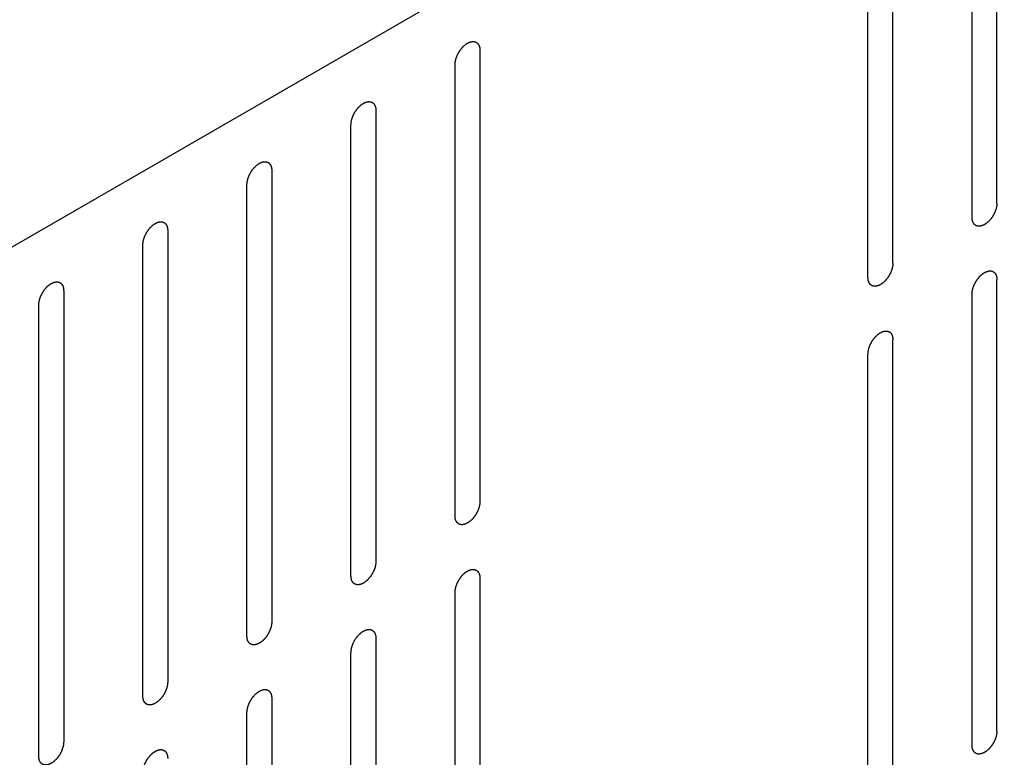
# Model space of a CAD drawing. Header units: inches. Extents: x 6 to 353, y 6 to 228.
# Tile 318 of 372: x 323.17 to 325.27, y 203.89 to 205.46. Entities that reach past the tile are written whole.
import ezdxf

# ---------------------------------------------------------------- set-up
doc = ezdxf.new("R2010")
doc.units = ezdxf.units.IN
doc.header["$LTSCALE"] = 19.946667
doc.header["$MEASUREMENT"] = 0
doc.layers.get('0').update_dxf_attribs({"linetype": 'CONTINUOUS'})

msp = doc.modelspace()

# ---------------------------------------------------------------- linework, layer by layer
at = {"color": 7, "linetype": 'Continuous'}
for p, q in [((330.778, 209.3769), (322.07, 204.3494)), ((325.252, 205.0707), (325.252, 206.0301)), ((325.1989, 205.0401), (325.1989, 205.9995)), ((325.0306, 204.9429), (325.0306, 205.9023)), ((324.9776, 204.9123), (324.9776, 205.8717)), ((324.1524, 205.3953), (324.1524, 204.4359)), ((324.0994, 204.4053), (324.0994, 205.3646)), ((323.9311, 205.2675), (323.9311, 204.3081)), ((323.8781, 204.2775), (323.8781, 205.2369)), ((323.7098, 205.1397), (323.7098, 204.1803)), ((323.6567, 204.1497), (323.6567, 205.1091)), ((323.4884, 205.0119), (323.4884, 204.0525)), ((323.4354, 204.0219), (323.4354, 204.9813)), ((325.252, 203.948), (325.252, 204.9074)), ((323.2671, 204.8841), (323.2671, 203.9248)), ((325.1989, 203.9174), (325.1989, 204.8768)), ((323.2141, 203.8941), (323.2141, 204.8535)), ((325.0306, 203.8202), (325.0306, 204.7796)), ((324.9776, 203.7896), (324.9776, 204.749)), ((324.1524, 204.2726), (324.1524, 203.3132)), ((324.0994, 203.2826), (324.0994, 204.242)), ((323.9311, 204.1448), (323.9311, 203.2749)), ((323.8781, 203.3055), (323.8781, 204.1142)), ((323.7098, 204.017), (323.7098, 203.4027)), ((323.6567, 203.4333), (323.6567, 203.9864))]:
    msp.add_line(p, q, dxfattribs=at)
for points in [[(324.0994, 205.3646), (324.0995, 205.3657), (324.0996, 205.3672), (324.0997, 205.3691), (324.0998, 205.3701), (324.0999, 205.3709), (324.1001, 205.3717), (324.1003, 205.3728), (324.1006, 205.3742), (324.1009, 205.3755), (324.1012, 205.3766), (324.1013, 205.3775), (324.1017, 205.3783), (324.1021, 205.3794), (324.1026, 205.3808), (324.1031, 205.3822), (324.1035, 205.3833), (324.1038, 205.3842), (324.1042, 205.385), (324.1048, 205.3861), (324.1055, 205.3875), (324.1062, 205.3889), (324.1067, 205.3899), (324.1071, 205.3908), (324.1077, 205.3915), (324.1083, 205.3926), (324.1091, 205.3938), (324.11, 205.3951), (324.1107, 205.3961), (324.1111, 205.3969), (324.1117, 205.3976), (324.1125, 205.3985), (324.1134, 205.3996), (324.1144, 205.4008), (324.1151, 205.4017), (324.1157, 205.4024), (324.1163, 205.4029), (324.1171, 205.4037), (324.1182, 205.4046), (324.1192, 205.4056), (324.12, 205.4064), (324.1206, 205.407), (324.1213, 205.4074), (324.1222, 205.408), (324.1233, 205.4088), (324.1244, 205.4095), (324.1251, 205.41), (324.1256, 205.4103), (324.1259, 205.4106), (324.1262, 205.4107), (324.1266, 205.4109), (324.1274, 205.4113), (324.1285, 205.4118), (324.1295, 205.4123), (324.1303, 205.4126), (324.1307, 205.4128), (324.1311, 205.413), (324.1314, 205.413), (324.1318, 205.4131), (324.1325, 205.4133), (324.1335, 205.4135), (324.1346, 205.4138), (324.1353, 205.4139), (324.1357, 205.414), (324.136, 205.4141), (324.1363, 205.4141), (324.1367, 205.4141), (324.1373, 205.414), (324.1383, 205.414), (324.1392, 205.414), (324.1399, 205.414), (324.1403, 205.4139), (324.1406, 205.414), (324.1408, 205.4138), (324.1412, 205.4137), (324.1418, 205.4135), (324.1426, 205.4132), (324.1435, 205.4129), (324.1441, 205.4127), (324.1444, 205.4125), (324.1447, 205.4125), (324.1448, 205.4123), (324.1451, 205.412), (324.1456, 205.4116), (324.1463, 205.4111), (324.147, 205.4105), (324.1475, 205.4101), (324.1477, 205.4099), (324.1479, 205.4097), (324.1481, 205.4095), (324.1483, 205.4092), (324.1486, 205.4086), (324.1492, 205.4078), (324.1497, 205.407), (324.15, 205.4064), (324.1502, 205.4061), (324.1504, 205.4059), (324.1505, 205.4055), (324.1506, 205.4052), (324.1508, 205.4044), (324.1511, 205.4034), (324.1514, 205.4024), (324.1517, 205.4017), (324.1518, 205.4013), (324.1519, 205.401), (324.1519, 205.4007), (324.152, 205.4002), (324.152, 205.3993), (324.1522, 205.3981), (324.1523, 205.3967), (324.1524, 205.3957), (324.1524, 205.3953)], [(323.8781, 205.2369), (323.8781, 205.2379), (323.8783, 205.2395), (323.8784, 205.2413), (323.8785, 205.2423), (323.8785, 205.2431), (323.8788, 205.2439), (323.879, 205.245), (323.8793, 205.2464), (323.8796, 205.2478), (323.8799, 205.2489), (323.88, 205.2497), (323.8804, 205.2505), (323.8808, 205.2516), (323.8813, 205.253), (323.8818, 205.2544), (323.8822, 205.2555), (323.8825, 205.2564), (323.8829, 205.2572), (323.8835, 205.2583), (323.8842, 205.2597), (323.8848, 205.2611), (323.8854, 205.2622), (323.8858, 205.263), (323.8863, 205.2638), (323.887, 205.2648), (323.8878, 205.2661), (323.8887, 205.2673), (323.8893, 205.2683), (323.8898, 205.2691), (323.8904, 205.2698), (323.8911, 205.2707), (323.8921, 205.2718), (323.8931, 205.273), (323.8938, 205.2739), (323.8944, 205.2746), (323.895, 205.2751), (323.8958, 205.2759), (323.8969, 205.2769), (323.8979, 205.2778), (323.8987, 205.2786), (323.8993, 205.2792), (323.9, 205.2796), (323.9009, 205.2802), (323.902, 205.281), (323.903, 205.2817), (323.9038, 205.2823), (323.9042, 205.2826), (323.9046, 205.2828), (323.9049, 205.2829), (323.9053, 205.2831), (323.9061, 205.2835), (323.9071, 205.284), (323.9082, 205.2845), (323.909, 205.2848), (323.9094, 205.285), (323.9097, 205.2852), (323.91, 205.2853), (323.9104, 205.2854), (323.9112, 205.2855), (323.9122, 205.2858), (323.9132, 205.286), (323.914, 205.2862), (323.9144, 205.2862), (323.9147, 205.2863), (323.915, 205.2863), (323.9153, 205.2863), (323.916, 205.2863), (323.917, 205.2862), (323.9179, 205.2862), (323.9186, 205.2862), (323.919, 205.2862), (323.9193, 205.2862), (323.9195, 205.2861), (323.9198, 205.2859), (323.9204, 205.2857), (323.9213, 205.2854), (323.9221, 205.2851), (323.9227, 205.2849), (323.9231, 205.2847), (323.9233, 205.2847), (323.9235, 205.2845), (323.9238, 205.2843), (323.9243, 205.2839), (323.925, 205.2833), (323.9256, 205.2827), (323.9261, 205.2823), (323.9264, 205.2821), (323.9266, 205.282), (323.9268, 205.2817), (323.927, 205.2814), (323.9273, 205.2808), (323.9278, 205.28), (323.9283, 205.2792), (323.9287, 205.2786), (323.9289, 205.2783), (323.9291, 205.2781), (323.9291, 205.2778), (323.9293, 205.2774), (323.9295, 205.2767), (323.9298, 205.2757), (323.9301, 205.2746), (323.9303, 205.2739), (323.9305, 205.2735), (323.9306, 205.2733), (323.9306, 205.2729), (323.9306, 205.2724), (323.9307, 205.2716), (323.9308, 205.2704), (323.931, 205.2689), (323.931, 205.268), (323.9311, 205.2675)], [(323.6567, 205.1091), (323.6568, 205.1101), (323.6569, 205.1117), (323.6571, 205.1135), (323.6572, 205.1145), (323.6572, 205.1153), (323.6574, 205.1162), (323.6577, 205.1172), (323.658, 205.1186), (323.6583, 205.12), (323.6586, 205.1211), (323.6587, 205.1219), (323.659, 205.1227), (323.6594, 205.1239), (323.66, 205.1252), (323.6605, 205.1266), (323.6609, 205.1278), (323.6611, 205.1286), (323.6616, 205.1294), (323.6621, 205.1305), (323.6628, 205.1319), (323.6635, 205.1333), (323.6641, 205.1344), (323.6645, 205.1352), (323.665, 205.136), (323.6657, 205.137), (323.6665, 205.1383), (323.6673, 205.1395), (323.668, 205.1406), (323.6685, 205.1413), (323.6691, 205.142), (323.6698, 205.1429), (323.6708, 205.144), (323.6717, 205.1452), (323.6725, 205.1461), (323.673, 205.1468), (323.6737, 205.1473), (323.6745, 205.1481), (323.6755, 205.1491), (323.6766, 205.15), (323.6774, 205.1508), (323.678, 205.1514), (323.6787, 205.1518), (323.6795, 205.1524), (323.6806, 205.1532), (323.6817, 205.154), (323.6825, 205.1545), (323.6829, 205.1548), (323.6833, 205.155), (323.6836, 205.1552), (323.684, 205.1554), (323.6848, 205.1557), (323.6858, 205.1562), (323.6869, 205.1567), (323.6877, 205.1571), (323.6881, 205.1572), (323.6884, 205.1574), (323.6887, 205.1575), (323.6891, 205.1576), (323.6898, 205.1577), (323.6909, 205.158), (323.6919, 205.1582), (323.6926, 205.1584), (323.693, 205.1585), (323.6934, 205.1586), (323.6936, 205.1585), (323.694, 205.1585), (323.6947, 205.1585), (323.6956, 205.1585), (323.6966, 205.1584), (323.6973, 205.1584), (323.6976, 205.1584), (323.6979, 205.1584), (323.6982, 205.1583), (323.6985, 205.1582), (323.6991, 205.1579), (323.7, 205.1576), (323.7008, 205.1573), (323.7014, 205.1571), (323.7017, 205.157), (323.702, 205.1569), (323.7022, 205.1567), (323.7025, 205.1565), (323.703, 205.1561), (323.7036, 205.1555), (323.7043, 205.1549), (323.7048, 205.1546), (323.7051, 205.1543), (323.7053, 205.1542), (323.7054, 205.1539), (323.7056, 205.1536), (323.706, 205.153), (323.7065, 205.1522), (323.707, 205.1514), (323.7074, 205.1509), (323.7076, 205.1505), (323.7077, 205.1503), (323.7078, 205.15), (323.708, 205.1496), (323.7082, 205.1489), (323.7085, 205.1479), (323.7088, 205.1469), (323.709, 205.1462), (323.7091, 205.1458), (323.7093, 205.1455), (323.7093, 205.1451), (323.7093, 205.1446), (323.7094, 205.1438), (323.7095, 205.1426), (323.7096, 205.1411), (323.7097, 205.1402), (323.7098, 205.1397)], [(325.252, 205.0707), (325.2519, 205.0697), (325.2517, 205.0681), (325.2516, 205.0663), (325.2515, 205.0652), (325.2515, 205.0645), (325.2513, 205.0636), (325.251, 205.0625), (325.2507, 205.0612), (325.2504, 205.0598), (325.2501, 205.0587), (325.25, 205.0579), (325.2496, 205.057), (325.2493, 205.0559), (325.2487, 205.0545), (325.2482, 205.0531), (325.2478, 205.052), (325.2476, 205.0512), (325.2471, 205.0504), (325.2466, 205.0493), (325.2459, 205.0479), (325.2452, 205.0465), (325.2446, 205.0454), (325.2442, 205.0445), (325.2437, 205.0438), (325.243, 205.0428), (325.2422, 205.0415), (325.2414, 205.0402), (325.2407, 205.0392), (325.2402, 205.0384), (325.2396, 205.0378), (325.2389, 205.0369), (325.2379, 205.0357), (325.237, 205.0346), (325.2362, 205.0337), (325.2356, 205.033), (325.235, 205.0324), (325.2342, 205.0317), (325.2332, 205.0307), (325.2321, 205.0297), (325.2313, 205.029), (325.2307, 205.0284), (325.23, 205.028), (325.2292, 205.0273), (325.2281, 205.0266), (325.227, 205.0258), (325.2262, 205.0253), (325.2258, 205.025), (325.2254, 205.0247), (325.2251, 205.0246), (325.2247, 205.0244), (325.2239, 205.0241), (325.2229, 205.0236), (325.2218, 205.0231), (325.221, 205.0227), (325.2206, 205.0225), (325.2203, 205.0224), (325.22, 205.0223), (325.2196, 205.0222), (325.2188, 205.022), (325.2178, 205.0218), (325.2168, 205.0216), (325.2161, 205.0214), (325.2157, 205.0213), (325.2153, 205.0212), (325.2151, 205.0213), (325.2147, 205.0213), (325.214, 205.0213), (325.2131, 205.0213), (325.2121, 205.0214), (325.2114, 205.0214), (325.2111, 205.0214), (325.2108, 205.0214), (325.2105, 205.0215), (325.2102, 205.0216), (325.2096, 205.0219), (325.2087, 205.0222), (325.2079, 205.0225), (325.2073, 205.0227), (325.207, 205.0228), (325.2067, 205.0229), (325.2065, 205.0231), (325.2062, 205.0233), (325.2057, 205.0237), (325.2051, 205.0243), (325.2044, 205.0248), (325.2039, 205.0252), (325.2036, 205.0255), (325.2034, 205.0256), (325.2033, 205.0259), (325.2031, 205.0262), (325.2027, 205.0268), (325.2022, 205.0276), (325.2017, 205.0284), (325.2013, 205.0289), (325.2011, 205.0292), (325.2009, 205.0295), (325.2009, 205.0298), (325.2007, 205.0302), (325.2005, 205.0309), (325.2002, 205.0319), (325.1999, 205.0329), (325.1997, 205.0336), (325.1995, 205.034), (325.1994, 205.0343), (325.1994, 205.0347), (325.1994, 205.0352), (325.1993, 205.036), (325.1992, 205.0372), (325.1991, 205.0386), (325.199, 205.0396), (325.1989, 205.0401)], [(323.4354, 204.9813), (323.4355, 204.9823), (323.4356, 204.9839), (323.4358, 204.9857), (323.4359, 204.9868), (323.4359, 204.9875), (323.4361, 204.9884), (323.4363, 204.9895), (323.4367, 204.9908), (323.437, 204.9922), (323.4372, 204.9933), (323.4374, 204.9941), (323.4377, 204.995), (323.4381, 204.9961), (323.4386, 204.9975), (323.4391, 204.9989), (323.4395, 205), (323.4398, 205.0008), (323.4403, 205.0016), (323.4408, 205.0027), (323.4415, 205.0041), (323.4422, 205.0055), (323.4428, 205.0066), (323.4432, 205.0075), (323.4437, 205.0082), (323.4443, 205.0092), (323.4452, 205.0105), (323.446, 205.0118), (323.4467, 205.0128), (323.4472, 205.0136), (323.4478, 205.0142), (323.4485, 205.0151), (323.4495, 205.0163), (323.4504, 205.0174), (323.4512, 205.0183), (323.4517, 205.019), (323.4524, 205.0196), (323.4532, 205.0203), (323.4542, 205.0213), (323.4552, 205.0223), (323.4561, 205.023), (323.4567, 205.0236), (323.4573, 205.024), (323.4582, 205.0247), (323.4593, 205.0254), (323.4604, 205.0262), (323.4612, 205.0267), (323.4616, 205.027), (323.4619, 205.0273), (323.4622, 205.0274), (323.4627, 205.0276), (323.4634, 205.0279), (323.4645, 205.0284), (323.4656, 205.0289), (323.4663, 205.0293), (323.4668, 205.0295), (323.4671, 205.0296), (323.4674, 205.0297), (323.4678, 205.0298), (323.4685, 205.03), (323.4696, 205.0302), (323.4706, 205.0304), (323.4713, 205.0306), (323.4717, 205.0307), (323.472, 205.0308), (323.4723, 205.0307), (323.4727, 205.0307), (323.4734, 205.0307), (323.4743, 205.0307), (323.4753, 205.0306), (323.4759, 205.0306), (323.4763, 205.0306), (323.4766, 205.0306), (323.4769, 205.0305), (323.4772, 205.0304), (323.4778, 205.0302), (323.4786, 205.0298), (323.4795, 205.0295), (323.4801, 205.0293), (323.4804, 205.0292), (323.4807, 205.0291), (323.4809, 205.0289), (323.4812, 205.0287), (323.4816, 205.0283), (323.4823, 205.0277), (323.483, 205.0272), (323.4835, 205.0268), (323.4838, 205.0265), (323.484, 205.0264), (323.4841, 205.0261), (323.4843, 205.0258), (323.4847, 205.0252), (323.4852, 205.0244), (323.4857, 205.0236), (323.4861, 205.0231), (323.4862, 205.0228), (323.4864, 205.0225), (323.4865, 205.0222), (323.4866, 205.0218), (323.4868, 205.0211), (323.4872, 205.0201), (323.4875, 205.0191), (323.4877, 205.0184), (323.4878, 205.018), (323.4879, 205.0177), (323.4879, 205.0173), (323.488, 205.0168), (323.4881, 205.016), (323.4882, 205.0148), (323.4883, 205.0134), (323.4884, 205.0124), (323.4884, 205.0119)], [(325.0306, 204.9429), (325.0306, 204.9419), (325.0304, 204.9403), (325.0303, 204.9385), (325.0302, 204.9375), (325.0302, 204.9367), (325.0299, 204.9358), (325.0297, 204.9348), (325.0294, 204.9334), (325.0291, 204.932), (325.0288, 204.9309), (325.0287, 204.9301), (325.0283, 204.9293), (325.0279, 204.9281), (325.0274, 204.9268), (325.0269, 204.9254), (325.0265, 204.9242), (325.0262, 204.9234), (325.0258, 204.9226), (325.0252, 204.9215), (325.0245, 204.9201), (325.0238, 204.9187), (325.0233, 204.9176), (325.0229, 204.9168), (325.0224, 204.916), (325.0217, 204.915), (325.0209, 204.9137), (325.02, 204.9125), (325.0194, 204.9114), (325.0189, 204.9107), (325.0183, 204.91), (325.0175, 204.9091), (325.0166, 204.908), (325.0156, 204.9068), (325.0149, 204.9059), (325.0143, 204.9052), (325.0137, 204.9047), (325.0129, 204.9039), (325.0118, 204.9029), (325.0108, 204.902), (325.01, 204.9012), (325.0094, 204.9006), (325.0087, 204.9002), (325.0078, 204.8996), (325.0067, 204.8988), (325.0056, 204.898), (325.0049, 204.8975), (325.0044, 204.8972), (325.0041, 204.897), (325.0038, 204.8968), (325.0034, 204.8966), (325.0026, 204.8963), (325.0015, 204.8958), (325.0005, 204.8953), (324.9997, 204.8949), (324.9993, 204.8948), (324.999, 204.8946), (324.9987, 204.8945), (324.9982, 204.8944), (324.9975, 204.8943), (324.9965, 204.894), (324.9955, 204.8938), (324.9947, 204.8936), (324.9943, 204.8935), (324.994, 204.8934), (324.9937, 204.8935), (324.9933, 204.8935), (324.9927, 204.8935), (324.9917, 204.8935), (324.9908, 204.8936), (324.9901, 204.8936), (324.9897, 204.8936), (324.9894, 204.8936), (324.9892, 204.8937), (324.9889, 204.8938), (324.9883, 204.8941), (324.9874, 204.8944), (324.9866, 204.8947), (324.986, 204.8949), (324.9856, 204.895), (324.9854, 204.8951), (324.9852, 204.8953), (324.9849, 204.8955), (324.9844, 204.8959), (324.9837, 204.8965), (324.983, 204.8971), (324.9826, 204.8975), (324.9823, 204.8977), (324.9821, 204.8978), (324.9819, 204.8981), (324.9817, 204.8984), (324.9814, 204.899), (324.9809, 204.8998), (324.9804, 204.9006), (324.98, 204.9011), (324.9798, 204.9015), (324.9796, 204.9017), (324.9795, 204.902), (324.9794, 204.9024), (324.9792, 204.9031), (324.9789, 204.9041), (324.9786, 204.9051), (324.9783, 204.9058), (324.9782, 204.9062), (324.9781, 204.9065), (324.9781, 204.9069), (324.978, 204.9074), (324.978, 204.9082), (324.9779, 204.9094), (324.9777, 204.9109), (324.9776, 204.9118), (324.9776, 204.9123)], [(325.1989, 204.8768), (325.199, 204.8778), (325.1991, 204.8794), (325.1993, 204.8812), (325.1994, 204.8822), (325.1994, 204.883), (325.1996, 204.8838), (325.1999, 204.8849), (325.2002, 204.8863), (325.2005, 204.8877), (325.2008, 204.8888), (325.2009, 204.8896), (325.2012, 204.8904), (325.2016, 204.8915), (325.2021, 204.8929), (325.2026, 204.8943), (325.2031, 204.8954), (325.2033, 204.8963), (325.2038, 204.8971), (325.2043, 204.8982), (325.205, 204.8996), (325.2057, 204.901), (325.2063, 204.9021), (325.2067, 204.9029), (325.2072, 204.9037), (325.2079, 204.9047), (325.2087, 204.906), (325.2095, 204.9072), (325.2102, 204.9082), (325.2107, 204.909), (325.2113, 204.9097), (325.212, 204.9106), (325.213, 204.9117), (325.2139, 204.9129), (325.2147, 204.9138), (325.2152, 204.9145), (325.2159, 204.915), (325.2167, 204.9158), (325.2177, 204.9168), (325.2188, 204.9177), (325.2196, 204.9185), (325.2202, 204.9191), (325.2209, 204.9195), (325.2217, 204.9201), (325.2228, 204.9209), (325.2239, 204.9216), (325.2247, 204.9222), (325.2251, 204.9225), (325.2254, 204.9227), (325.2258, 204.9228), (325.2262, 204.9231), (325.2269, 204.9234), (325.228, 204.9239), (325.2291, 204.9244), (325.2298, 204.9247), (325.2303, 204.9249), (325.2306, 204.9251), (325.2309, 204.9252), (325.2313, 204.9253), (325.232, 204.9254), (325.2331, 204.9257), (325.2341, 204.9259), (325.2348, 204.9261), (325.2352, 204.9262), (325.2356, 204.9263), (325.2358, 204.9262), (325.2362, 204.9262), (325.2369, 204.9262), (325.2378, 204.9261), (325.2388, 204.9261), (325.2395, 204.9261), (325.2398, 204.9261), (325.2401, 204.9261), (325.2404, 204.926), (325.2407, 204.9258), (325.2413, 204.9256), (325.2422, 204.9253), (325.243, 204.925), (325.2436, 204.9248), (325.2439, 204.9246), (325.2442, 204.9246), (325.2444, 204.9244), (325.2447, 204.9242), (325.2452, 204.9238), (325.2458, 204.9232), (325.2465, 204.9226), (325.247, 204.9222), (325.2473, 204.922), (325.2475, 204.9219), (325.2476, 204.9216), (325.2478, 204.9213), (325.2482, 204.9207), (325.2487, 204.9199), (325.2492, 204.9191), (325.2496, 204.9186), (325.2498, 204.9182), (325.2499, 204.918), (325.25, 204.9177), (325.2501, 204.9173), (325.2504, 204.9166), (325.2507, 204.9156), (325.251, 204.9146), (325.2512, 204.9139), (325.2513, 204.9134), (325.2515, 204.9132), (325.2515, 204.9128), (325.2515, 204.9123), (325.2516, 204.9115), (325.2517, 204.9103), (325.2518, 204.9088), (325.2519, 204.9079), (325.252, 204.9074)], [(323.2141, 204.8535), (323.2142, 204.8546), (323.2143, 204.8561), (323.2144, 204.8579), (323.2145, 204.859), (323.2146, 204.8598), (323.2148, 204.8606), (323.215, 204.8617), (323.2153, 204.8631), (323.2156, 204.8644), (323.2159, 204.8655), (323.2161, 204.8663), (323.2164, 204.8672), (323.2168, 204.8683), (323.2173, 204.8697), (323.2178, 204.8711), (323.2182, 204.8722), (323.2185, 204.873), (323.2189, 204.8739), (323.2195, 204.875), (323.2202, 204.8763), (323.2209, 204.8777), (323.2214, 204.8788), (323.2218, 204.8797), (323.2224, 204.8804), (323.223, 204.8814), (323.2239, 204.8827), (323.2247, 204.884), (323.2254, 204.885), (323.2258, 204.8858), (323.2264, 204.8864), (323.2272, 204.8874), (323.2281, 204.8885), (323.2291, 204.8896), (323.2298, 204.8905), (323.2304, 204.8912), (323.231, 204.8918), (323.2319, 204.8926), (323.2329, 204.8935), (323.2339, 204.8945), (323.2347, 204.8952), (323.2354, 204.8959), (323.236, 204.8963), (323.2369, 204.8969), (323.238, 204.8976), (323.2391, 204.8984), (323.2398, 204.8989), (323.2403, 204.8992), (323.2406, 204.8995), (323.2409, 204.8996), (323.2414, 204.8998), (323.2421, 204.9001), (323.2432, 204.9007), (323.2443, 204.9011), (323.245, 204.9015), (323.2454, 204.9017), (323.2458, 204.9019), (323.2461, 204.9019), (323.2465, 204.902), (323.2472, 204.9022), (323.2482, 204.9024), (323.2493, 204.9026), (323.25, 204.9028), (323.2504, 204.9029), (323.2507, 204.903), (323.251, 204.903), (323.2514, 204.903), (323.252, 204.9029), (323.253, 204.9029), (323.2539, 204.9029), (323.2546, 204.9028), (323.255, 204.9028), (323.2553, 204.9028), (323.2555, 204.9027), (323.2559, 204.9026), (323.2565, 204.9024), (323.2573, 204.9021), (323.2582, 204.9017), (323.2588, 204.9015), (323.2591, 204.9014), (323.2594, 204.9013), (323.2596, 204.9011), (323.2598, 204.9009), (323.2603, 204.9005), (323.261, 204.9), (323.2617, 204.8994), (323.2622, 204.899), (323.2624, 204.8988), (323.2627, 204.8986), (323.2628, 204.8983), (323.263, 204.898), (323.2633, 204.8975), (323.2639, 204.8967), (323.2644, 204.8959), (323.2647, 204.8953), (323.2649, 204.895), (323.2651, 204.8948), (323.2652, 204.8944), (323.2653, 204.894), (323.2655, 204.8933), (323.2658, 204.8923), (323.2662, 204.8913), (323.2664, 204.8906), (323.2665, 204.8902), (323.2666, 204.8899), (323.2666, 204.8895), (323.2667, 204.8891), (323.2667, 204.8882), (323.2669, 204.887), (323.267, 204.8856), (323.2671, 204.8846), (323.2671, 204.8841)], [(324.9776, 204.749), (324.9777, 204.75), (324.9778, 204.7516), (324.978, 204.7534), (324.9781, 204.7545), (324.9781, 204.7552), (324.9783, 204.7561), (324.9785, 204.7572), (324.9789, 204.7585), (324.9792, 204.7599), (324.9794, 204.761), (324.9796, 204.7618), (324.9799, 204.7627), (324.9803, 204.7638), (324.9808, 204.7652), (324.9813, 204.7665), (324.9817, 204.7677), (324.982, 204.7685), (324.9825, 204.7693), (324.983, 204.7704), (324.9837, 204.7718), (324.9844, 204.7732), (324.985, 204.7743), (324.9853, 204.7751), (324.9859, 204.7759), (324.9865, 204.7769), (324.9874, 204.7782), (324.9882, 204.7795), (324.9889, 204.7805), (324.9893, 204.7813), (324.9899, 204.7819), (324.9907, 204.7828), (324.9917, 204.784), (324.9926, 204.7851), (324.9934, 204.786), (324.9939, 204.7867), (324.9946, 204.7873), (324.9954, 204.788), (324.9964, 204.789), (324.9974, 204.79), (324.9983, 204.7907), (324.9989, 204.7913), (324.9995, 204.7917), (325.0004, 204.7924), (325.0015, 204.7931), (325.0026, 204.7939), (325.0034, 204.7944), (325.0038, 204.7947), (325.0041, 204.7949), (325.0044, 204.7951), (325.0049, 204.7953), (325.0056, 204.7956), (325.0067, 204.7961), (325.0078, 204.7966), (325.0085, 204.797), (325.0089, 204.7972), (325.0093, 204.7973), (325.0096, 204.7974), (325.01, 204.7975), (325.0107, 204.7976), (325.0117, 204.7979), (325.0128, 204.7981), (325.0135, 204.7983), (325.0139, 204.7984), (325.0142, 204.7985), (325.0145, 204.7984), (325.0149, 204.7984), (325.0156, 204.7984), (325.0165, 204.7984), (325.0175, 204.7983), (325.0181, 204.7983), (325.0185, 204.7983), (325.0188, 204.7983), (325.019, 204.7982), (325.0194, 204.7981), (325.02, 204.7978), (325.0208, 204.7975), (325.0217, 204.7972), (325.0223, 204.797), (325.0226, 204.7969), (325.0229, 204.7968), (325.0231, 204.7966), (325.0234, 204.7964), (325.0238, 204.796), (325.0245, 204.7954), (325.0252, 204.7949), (325.0257, 204.7945), (325.0259, 204.7942), (325.0262, 204.7941), (325.0263, 204.7938), (325.0265, 204.7935), (325.0269, 204.7929), (325.0274, 204.7921), (325.0279, 204.7913), (325.0282, 204.7908), (325.0284, 204.7904), (325.0286, 204.7902), (325.0287, 204.7899), (325.0288, 204.7895), (325.029, 204.7888), (325.0294, 204.7878), (325.0297, 204.7868), (325.0299, 204.7861), (325.03, 204.7857), (325.0301, 204.7854), (325.0301, 204.785), (325.0302, 204.7845), (325.0303, 204.7837), (325.0304, 204.7825), (325.0305, 204.7811), (325.0306, 204.7801), (325.0306, 204.7796)], [(324.1524, 204.4359), (324.1523, 204.4348), (324.1522, 204.4333), (324.1521, 204.4315), (324.152, 204.4304), (324.1519, 204.4296), (324.1517, 204.4288), (324.1515, 204.4277), (324.1512, 204.4263), (324.1509, 204.425), (324.1506, 204.4239), (324.1504, 204.4231), (324.1501, 204.4222), (324.1497, 204.4211), (324.1492, 204.4197), (324.1487, 204.4183), (324.1483, 204.4172), (324.148, 204.4164), (324.1476, 204.4155), (324.147, 204.4144), (324.1463, 204.4131), (324.1456, 204.4117), (324.1451, 204.4106), (324.1447, 204.4097), (324.1441, 204.409), (324.1435, 204.408), (324.1426, 204.4067), (324.1418, 204.4054), (324.1411, 204.4044), (324.1407, 204.4036), (324.1401, 204.403), (324.1393, 204.402), (324.1384, 204.4009), (324.1374, 204.3998), (324.1367, 204.3989), (324.1361, 204.3982), (324.1355, 204.3976), (324.1346, 204.3968), (324.1336, 204.3959), (324.1326, 204.3949), (324.1318, 204.3942), (324.1311, 204.3935), (324.1305, 204.3931), (324.1296, 204.3925), (324.1285, 204.3918), (324.1274, 204.391), (324.1267, 204.3905), (324.1262, 204.3902), (324.1259, 204.3899), (324.1256, 204.3898), (324.1251, 204.3896), (324.1244, 204.3893), (324.1233, 204.3888), (324.1222, 204.3883), (324.1215, 204.3879), (324.1211, 204.3877), (324.1207, 204.3875), (324.1204, 204.3875), (324.12, 204.3874), (324.1193, 204.3872), (324.1183, 204.387), (324.1172, 204.3868), (324.1165, 204.3866), (324.1161, 204.3865), (324.1158, 204.3864), (324.1155, 204.3864), (324.1151, 204.3864), (324.1145, 204.3865), (324.1135, 204.3865), (324.1126, 204.3865), (324.1119, 204.3866), (324.1115, 204.3866), (324.1112, 204.3866), (324.111, 204.3867), (324.1106, 204.3868), (324.11, 204.387), (324.1092, 204.3873), (324.1083, 204.3877), (324.1077, 204.3879), (324.1074, 204.388), (324.1071, 204.3881), (324.1069, 204.3883), (324.1067, 204.3885), (324.1062, 204.3889), (324.1055, 204.3894), (324.1048, 204.39), (324.1043, 204.3904), (324.1041, 204.3906), (324.1038, 204.3908), (324.1037, 204.3911), (324.1035, 204.3914), (324.1032, 204.3919), (324.1026, 204.3927), (324.1021, 204.3935), (324.1018, 204.3941), (324.1016, 204.3944), (324.1014, 204.3946), (324.1013, 204.395), (324.1012, 204.3954), (324.101, 204.3961), (324.1007, 204.3971), (324.1003, 204.3981), (324.1001, 204.3988), (324.1, 204.3992), (324.0999, 204.3995), (324.0999, 204.3999), (324.0998, 204.4003), (324.0998, 204.4012), (324.0996, 204.4024), (324.0995, 204.4038), (324.0994, 204.4048), (324.0994, 204.4053)], [(323.9311, 204.3081), (323.931, 204.3071), (323.9309, 204.3055), (323.9307, 204.3037), (323.9306, 204.3026), (323.9306, 204.3019), (323.9304, 204.301), (323.9302, 204.2999), (323.9298, 204.2986), (323.9295, 204.2972), (323.9293, 204.2961), (323.9291, 204.2953), (323.9288, 204.2944), (323.9284, 204.2933), (323.9279, 204.2919), (323.9274, 204.2905), (323.927, 204.2894), (323.9267, 204.2886), (323.9262, 204.2878), (323.9257, 204.2867), (323.925, 204.2853), (323.9243, 204.2839), (323.9237, 204.2828), (323.9233, 204.2819), (323.9228, 204.2812), (323.9222, 204.2802), (323.9213, 204.2789), (323.9205, 204.2776), (323.9198, 204.2766), (323.9193, 204.2758), (323.9187, 204.2752), (323.918, 204.2743), (323.917, 204.2731), (323.9161, 204.272), (323.9153, 204.2711), (323.9148, 204.2704), (323.9141, 204.2698), (323.9133, 204.2691), (323.9123, 204.2681), (323.9113, 204.2671), (323.9104, 204.2664), (323.9098, 204.2658), (323.9092, 204.2654), (323.9083, 204.2647), (323.9072, 204.264), (323.9061, 204.2632), (323.9053, 204.2627), (323.9049, 204.2624), (323.9046, 204.2621), (323.9043, 204.262), (323.9038, 204.2618), (323.9031, 204.2615), (323.902, 204.261), (323.9009, 204.2605), (323.9002, 204.2601), (323.8997, 204.2599), (323.8994, 204.2598), (323.8991, 204.2597), (323.8987, 204.2596), (323.898, 204.2594), (323.8969, 204.2592), (323.8959, 204.259), (323.8952, 204.2588), (323.8948, 204.2587), (323.8945, 204.2586), (323.8942, 204.2587), (323.8938, 204.2587), (323.8931, 204.2587), (323.8922, 204.2587), (323.8912, 204.2588), (323.8906, 204.2588), (323.8902, 204.2588), (323.8899, 204.2588), (323.8896, 204.2589), (323.8893, 204.259), (323.8887, 204.2593), (323.8879, 204.2596), (323.887, 204.2599), (323.8864, 204.2601), (323.8861, 204.2602), (323.8858, 204.2603), (323.8856, 204.2605), (323.8853, 204.2607), (323.8849, 204.2611), (323.8842, 204.2617), (323.8835, 204.2622), (323.883, 204.2626), (323.8827, 204.2629), (323.8825, 204.263), (323.8824, 204.2633), (323.8822, 204.2636), (323.8818, 204.2642), (323.8813, 204.265), (323.8808, 204.2658), (323.8804, 204.2663), (323.8803, 204.2666), (323.8801, 204.2669), (323.88, 204.2672), (323.8799, 204.2676), (323.8797, 204.2683), (323.8793, 204.2693), (323.879, 204.2703), (323.8788, 204.271), (323.8787, 204.2714), (323.8786, 204.2717), (323.8786, 204.2721), (323.8785, 204.2726), (323.8784, 204.2734), (323.8783, 204.2746), (323.8782, 204.276), (323.8781, 204.277), (323.8781, 204.2775)], [(324.0994, 204.242), (324.0995, 204.243), (324.0996, 204.2446), (324.0997, 204.2464), (324.0998, 204.2474), (324.0999, 204.2482), (324.1001, 204.249), (324.1003, 204.2501), (324.1006, 204.2515), (324.1009, 204.2529), (324.1012, 204.254), (324.1013, 204.2548), (324.1017, 204.2556), (324.1021, 204.2567), (324.1026, 204.2581), (324.1031, 204.2595), (324.1035, 204.2606), (324.1038, 204.2615), (324.1042, 204.2623), (324.1048, 204.2634), (324.1055, 204.2648), (324.1062, 204.2662), (324.1067, 204.2673), (324.1071, 204.2681), (324.1077, 204.2688), (324.1083, 204.2699), (324.1091, 204.2711), (324.11, 204.2724), (324.1107, 204.2734), (324.1111, 204.2742), (324.1117, 204.2749), (324.1125, 204.2758), (324.1134, 204.2769), (324.1144, 204.2781), (324.1151, 204.279), (324.1157, 204.2797), (324.1163, 204.2802), (324.1171, 204.281), (324.1182, 204.2819), (324.1192, 204.2829), (324.12, 204.2837), (324.1206, 204.2843), (324.1213, 204.2847), (324.1222, 204.2853), (324.1233, 204.2861), (324.1244, 204.2868), (324.1251, 204.2874), (324.1256, 204.2877), (324.1259, 204.2879), (324.1262, 204.288), (324.1266, 204.2882), (324.1274, 204.2886), (324.1285, 204.2891), (324.1295, 204.2896), (324.1303, 204.2899), (324.1307, 204.2901), (324.1311, 204.2903), (324.1314, 204.2903), (324.1318, 204.2904), (324.1325, 204.2906), (324.1335, 204.2908), (324.1346, 204.2911), (324.1353, 204.2912), (324.1357, 204.2913), (324.136, 204.2914), (324.1363, 204.2914), (324.1367, 204.2914), (324.1373, 204.2914), (324.1383, 204.2913), (324.1392, 204.2913), (324.1399, 204.2913), (324.1403, 204.2912), (324.1406, 204.2913), (324.1408, 204.2911), (324.1412, 204.291), (324.1418, 204.2908), (324.1426, 204.2905), (324.1435, 204.2902), (324.1441, 204.29), (324.1444, 204.2898), (324.1447, 204.2898), (324.1448, 204.2896), (324.1451, 204.2893), (324.1456, 204.2889), (324.1463, 204.2884), (324.147, 204.2878), (324.1475, 204.2874), (324.1477, 204.2872), (324.1479, 204.287), (324.1481, 204.2868), (324.1483, 204.2865), (324.1486, 204.2859), (324.1492, 204.2851), (324.1497, 204.2843), (324.15, 204.2837), (324.1502, 204.2834), (324.1504, 204.2832), (324.1505, 204.2829), (324.1506, 204.2825), (324.1508, 204.2818), (324.1511, 204.2807), (324.1514, 204.2797), (324.1517, 204.279), (324.1518, 204.2786), (324.1519, 204.2783), (324.1519, 204.278), (324.152, 204.2775), (324.152, 204.2766), (324.1522, 204.2755), (324.1523, 204.274), (324.1524, 204.2731), (324.1524, 204.2726)], [(323.7098, 204.1803), (323.7097, 204.1793), (323.7096, 204.1777), (323.7094, 204.1759), (323.7093, 204.1749), (323.7093, 204.1741), (323.7091, 204.1732), (323.7088, 204.1722), (323.7085, 204.1708), (323.7082, 204.1694), (323.7079, 204.1683), (323.7078, 204.1675), (323.7075, 204.1667), (323.7071, 204.1655), (323.7065, 204.1642), (323.7061, 204.1628), (323.7056, 204.1616), (323.7054, 204.1608), (323.7049, 204.16), (323.7044, 204.1589), (323.7037, 204.1575), (323.703, 204.1561), (323.7024, 204.155), (323.702, 204.1542), (323.7015, 204.1534), (323.7008, 204.1524), (323.7, 204.1511), (323.6992, 204.1499), (323.6985, 204.1488), (323.698, 204.1481), (323.6974, 204.1474), (323.6967, 204.1465), (323.6957, 204.1454), (323.6948, 204.1442), (323.694, 204.1433), (323.6935, 204.1426), (323.6928, 204.1421), (323.692, 204.1413), (323.691, 204.1403), (323.6899, 204.1394), (323.6891, 204.1386), (323.6885, 204.138), (323.6878, 204.1376), (323.687, 204.137), (323.6859, 204.1362), (323.6848, 204.1354), (323.684, 204.1349), (323.6836, 204.1346), (323.6832, 204.1344), (323.6829, 204.1342), (323.6825, 204.134), (323.6817, 204.1337), (323.6807, 204.1332), (323.6796, 204.1327), (323.6789, 204.1323), (323.6784, 204.1322), (323.6781, 204.132), (323.6778, 204.1319), (323.6774, 204.1318), (323.6767, 204.1317), (323.6756, 204.1314), (323.6746, 204.1312), (323.6739, 204.131), (323.6735, 204.1309), (323.6731, 204.1308), (323.6729, 204.1309), (323.6725, 204.1309), (323.6718, 204.1309), (323.6709, 204.1309), (323.6699, 204.131), (323.6692, 204.131), (323.6689, 204.131), (323.6686, 204.131), (323.6683, 204.1311), (323.668, 204.1312), (323.6674, 204.1315), (323.6665, 204.1318), (323.6657, 204.1321), (323.6651, 204.1323), (323.6648, 204.1324), (323.6645, 204.1325), (323.6643, 204.1327), (323.664, 204.1329), (323.6635, 204.1333), (323.6629, 204.1339), (323.6622, 204.1345), (323.6617, 204.1349), (323.6614, 204.1351), (323.6612, 204.1352), (323.6611, 204.1355), (323.6609, 204.1358), (323.6605, 204.1364), (323.66, 204.1372), (323.6595, 204.138), (323.6591, 204.1385), (323.6589, 204.1389), (323.6588, 204.1391), (323.6587, 204.1394), (323.6585, 204.1398), (323.6583, 204.1405), (323.658, 204.1415), (323.6577, 204.1425), (323.6575, 204.1432), (323.6574, 204.1436), (323.6572, 204.1439), (323.6572, 204.1443), (323.6572, 204.1448), (323.6571, 204.1456), (323.657, 204.1468), (323.6569, 204.1483), (323.6568, 204.1492), (323.6567, 204.1497)], [(323.8781, 204.1142), (323.8781, 204.1152), (323.8783, 204.1168), (323.8784, 204.1186), (323.8785, 204.1196), (323.8785, 204.1204), (323.8788, 204.1212), (323.879, 204.1223), (323.8793, 204.1237), (323.8796, 204.1251), (323.8799, 204.1262), (323.88, 204.127), (323.8804, 204.1278), (323.8808, 204.1289), (323.8813, 204.1303), (323.8818, 204.1317), (323.8822, 204.1328), (323.8825, 204.1337), (323.8829, 204.1345), (323.8835, 204.1356), (323.8842, 204.137), (323.8848, 204.1384), (323.8854, 204.1395), (323.8858, 204.1403), (323.8863, 204.1411), (323.887, 204.1421), (323.8878, 204.1434), (323.8887, 204.1446), (323.8893, 204.1456), (323.8898, 204.1464), (323.8904, 204.1471), (323.8911, 204.148), (323.8921, 204.1491), (323.8931, 204.1503), (323.8938, 204.1512), (323.8944, 204.1519), (323.895, 204.1524), (323.8958, 204.1532), (323.8969, 204.1542), (323.8979, 204.1551), (323.8987, 204.1559), (323.8993, 204.1565), (323.9, 204.1569), (323.9009, 204.1575), (323.902, 204.1583), (323.903, 204.159), (323.9038, 204.1596), (323.9042, 204.1599), (323.9046, 204.1601), (323.9049, 204.1602), (323.9053, 204.1605), (323.9061, 204.1608), (323.9071, 204.1613), (323.9082, 204.1618), (323.909, 204.1621), (323.9094, 204.1623), (323.9097, 204.1625), (323.91, 204.1626), (323.9104, 204.1627), (323.9112, 204.1628), (323.9122, 204.1631), (323.9132, 204.1633), (323.914, 204.1635), (323.9144, 204.1636), (323.9147, 204.1637), (323.915, 204.1636), (323.9153, 204.1636), (323.916, 204.1636), (323.917, 204.1635), (323.9179, 204.1635), (323.9186, 204.1635), (323.919, 204.1635), (323.9193, 204.1635), (323.9195, 204.1634), (323.9198, 204.1632), (323.9204, 204.163), (323.9213, 204.1627), (323.9221, 204.1624), (323.9227, 204.1622), (323.9231, 204.162), (323.9233, 204.162), (323.9235, 204.1618), (323.9238, 204.1616), (323.9243, 204.1612), (323.925, 204.1606), (323.9256, 204.16), (323.9261, 204.1596), (323.9264, 204.1594), (323.9266, 204.1593), (323.9268, 204.159), (323.927, 204.1587), (323.9273, 204.1581), (323.9278, 204.1573), (323.9283, 204.1565), (323.9287, 204.156), (323.9289, 204.1556), (323.9291, 204.1554), (323.9291, 204.1551), (323.9293, 204.1547), (323.9295, 204.154), (323.9298, 204.153), (323.9301, 204.152), (323.9303, 204.1513), (323.9305, 204.1508), (323.9306, 204.1506), (323.9306, 204.1502), (323.9306, 204.1497), (323.9307, 204.1489), (323.9308, 204.1477), (323.931, 204.1462), (323.931, 204.1453), (323.9311, 204.1448)], [(323.4884, 204.0525), (323.4884, 204.0515), (323.4882, 204.0499), (323.4881, 204.0481), (323.488, 204.0471), (323.488, 204.0463), (323.4877, 204.0455), (323.4875, 204.0444), (323.4872, 204.043), (323.4869, 204.0416), (323.4866, 204.0405), (323.4865, 204.0397), (323.4861, 204.0389), (323.4857, 204.0378), (323.4852, 204.0364), (323.4847, 204.035), (323.4843, 204.0339), (323.484, 204.033), (323.4836, 204.0322), (323.483, 204.0311), (323.4823, 204.0297), (323.4817, 204.0283), (323.4811, 204.0272), (323.4807, 204.0264), (323.4802, 204.0256), (323.4795, 204.0246), (323.4787, 204.0234), (323.4778, 204.0221), (323.4772, 204.0211), (323.4767, 204.0203), (323.4761, 204.0196), (323.4754, 204.0187), (323.4744, 204.0176), (323.4734, 204.0164), (323.4727, 204.0155), (323.4721, 204.0148), (323.4715, 204.0143), (323.4707, 204.0135), (323.4696, 204.0125), (323.4686, 204.0116), (323.4678, 204.0108), (323.4672, 204.0102), (323.4665, 204.0098), (323.4656, 204.0092), (323.4645, 204.0084), (323.4635, 204.0077), (323.4627, 204.0071), (323.4623, 204.0068), (323.4619, 204.0066), (323.4616, 204.0065), (323.4612, 204.0063), (323.4604, 204.0059), (323.4594, 204.0054), (323.4583, 204.0049), (323.4575, 204.0046), (323.4571, 204.0044), (323.4568, 204.0042), (323.4565, 204.0042), (323.4561, 204.004), (323.4553, 204.0039), (323.4543, 204.0036), (323.4533, 204.0034), (323.4525, 204.0032), (323.4521, 204.0032), (323.4518, 204.0031), (323.4515, 204.0031), (323.4512, 204.0031), (323.4505, 204.0031), (323.4495, 204.0032), (323.4486, 204.0032), (323.4479, 204.0032), (323.4475, 204.0032), (323.4472, 204.0032), (323.447, 204.0033), (323.4467, 204.0035), (323.4461, 204.0037), (323.4452, 204.004), (323.4444, 204.0043), (323.4438, 204.0045), (323.4434, 204.0047), (323.4432, 204.0047), (323.443, 204.0049), (323.4427, 204.0051), (323.4422, 204.0055), (323.4415, 204.0061), (323.4409, 204.0067), (323.4404, 204.0071), (323.4401, 204.0073), (323.4399, 204.0074), (323.4397, 204.0077), (323.4395, 204.008), (323.4392, 204.0086), (323.4387, 204.0094), (323.4382, 204.0102), (323.4378, 204.0108), (323.4376, 204.0111), (323.4374, 204.0113), (323.4374, 204.0116), (323.4372, 204.012), (323.437, 204.0127), (323.4367, 204.0137), (323.4364, 204.0148), (323.4362, 204.0155), (323.436, 204.0159), (323.4359, 204.0161), (323.4359, 204.0165), (323.4359, 204.017), (323.4358, 204.0178), (323.4357, 204.019), (323.4355, 204.0205), (323.4355, 204.0214), (323.4354, 204.0219)], [(323.6567, 203.9864), (323.6568, 203.9874), (323.6569, 203.989), (323.6571, 203.9908), (323.6572, 203.9919), (323.6572, 203.9926), (323.6574, 203.9935), (323.6577, 203.9946), (323.658, 203.9959), (323.6583, 203.9973), (323.6586, 203.9984), (323.6587, 203.9992), (323.659, 204.0001), (323.6594, 204.0012), (323.66, 204.0026), (323.6605, 204.0039), (323.6609, 204.0051), (323.6611, 204.0059), (323.6616, 204.0067), (323.6621, 204.0078), (323.6628, 204.0092), (323.6635, 204.0106), (323.6641, 204.0117), (323.6645, 204.0125), (323.665, 204.0133), (323.6657, 204.0143), (323.6665, 204.0156), (323.6673, 204.0169), (323.668, 204.0179), (323.6685, 204.0187), (323.6691, 204.0193), (323.6698, 204.0202), (323.6708, 204.0214), (323.6717, 204.0225), (323.6725, 204.0234), (323.673, 204.0241), (323.6737, 204.0247), (323.6745, 204.0254), (323.6755, 204.0264), (323.6766, 204.0274), (323.6774, 204.0281), (323.678, 204.0287), (323.6787, 204.0291), (323.6795, 204.0298), (323.6806, 204.0305), (323.6817, 204.0313), (323.6825, 204.0318), (323.6829, 204.0321), (323.6833, 204.0323), (323.6836, 204.0325), (323.684, 204.0327), (323.6848, 204.033), (323.6858, 204.0335), (323.6869, 204.034), (323.6877, 204.0344), (323.6881, 204.0346), (323.6884, 204.0347), (323.6887, 204.0348), (323.6891, 204.0349), (323.6898, 204.035), (323.6909, 204.0353), (323.6919, 204.0355), (323.6926, 204.0357), (323.693, 204.0358), (323.6934, 204.0359), (323.6936, 204.0358), (323.694, 204.0358), (323.6947, 204.0358), (323.6956, 204.0358), (323.6966, 204.0357), (323.6973, 204.0357), (323.6976, 204.0357), (323.6979, 204.0357), (323.6982, 204.0356), (323.6985, 204.0355), (323.6991, 204.0352), (323.7, 204.0349), (323.7008, 204.0346), (323.7014, 204.0344), (323.7017, 204.0343), (323.702, 204.0342), (323.7022, 204.034), (323.7025, 204.0338), (323.703, 204.0334), (323.7036, 204.0328), (323.7043, 204.0323), (323.7048, 204.0319), (323.7051, 204.0316), (323.7053, 204.0315), (323.7054, 204.0312), (323.7056, 204.0309), (323.706, 204.0303), (323.7065, 204.0295), (323.707, 204.0287), (323.7074, 204.0282), (323.7076, 204.0278), (323.7077, 204.0276), (323.7078, 204.0273), (323.708, 204.0269), (323.7082, 204.0262), (323.7085, 204.0252), (323.7088, 204.0242), (323.709, 204.0235), (323.7091, 204.0231), (323.7093, 204.0228), (323.7093, 204.0224), (323.7093, 204.0219), (323.7094, 204.0211), (323.7095, 204.0199), (323.7096, 204.0185), (323.7097, 204.0175), (323.7098, 204.017)], [(325.252, 203.948), (325.2519, 203.947), (325.2517, 203.9454), (325.2516, 203.9436), (325.2515, 203.9425), (325.2515, 203.9418), (325.2513, 203.9409), (325.251, 203.9398), (325.2507, 203.9385), (325.2504, 203.9371), (325.2501, 203.936), (325.25, 203.9352), (325.2496, 203.9343), (325.2493, 203.9332), (325.2487, 203.9318), (325.2482, 203.9304), (325.2478, 203.9293), (325.2476, 203.9285), (325.2471, 203.9277), (325.2466, 203.9266), (325.2459, 203.9252), (325.2452, 203.9238), (325.2446, 203.9227), (325.2442, 203.9219), (325.2437, 203.9211), (325.243, 203.9201), (325.2422, 203.9188), (325.2414, 203.9175), (325.2407, 203.9165), (325.2402, 203.9157), (325.2396, 203.9151), (325.2389, 203.9142), (325.2379, 203.913), (325.237, 203.9119), (325.2362, 203.911), (325.2356, 203.9103), (325.235, 203.9097), (325.2342, 203.909), (325.2332, 203.908), (325.2321, 203.907), (325.2313, 203.9063), (325.2307, 203.9057), (325.23, 203.9053), (325.2292, 203.9046), (325.2281, 203.9039), (325.227, 203.9031), (325.2262, 203.9026), (325.2258, 203.9023), (325.2254, 203.9021), (325.2251, 203.9019), (325.2247, 203.9017), (325.2239, 203.9014), (325.2229, 203.9009), (325.2218, 203.9004), (325.221, 203.9), (325.2206, 203.8998), (325.2203, 203.8997), (325.22, 203.8996), (325.2196, 203.8995), (325.2188, 203.8994), (325.2178, 203.8991), (325.2168, 203.8989), (325.2161, 203.8987), (325.2157, 203.8986), (325.2153, 203.8985), (325.2151, 203.8986), (325.2147, 203.8986), (325.214, 203.8986), (325.2131, 203.8986), (325.2121, 203.8987), (325.2114, 203.8987), (325.2111, 203.8987), (325.2108, 203.8987), (325.2105, 203.8988), (325.2102, 203.8989), (325.2096, 203.8992), (325.2087, 203.8995), (325.2079, 203.8998), (325.2073, 203.9), (325.207, 203.9001), (325.2067, 203.9002), (325.2065, 203.9004), (325.2062, 203.9006), (325.2057, 203.901), (325.2051, 203.9016), (325.2044, 203.9021), (325.2039, 203.9025), (325.2036, 203.9028), (325.2034, 203.9029), (325.2033, 203.9032), (325.2031, 203.9035), (325.2027, 203.9041), (325.2022, 203.9049), (325.2017, 203.9057), (325.2013, 203.9062), (325.2011, 203.9066), (325.2009, 203.9068), (325.2009, 203.9071), (325.2007, 203.9075), (325.2005, 203.9082), (325.2002, 203.9092), (325.1999, 203.9102), (325.1997, 203.9109), (325.1995, 203.9113), (325.1994, 203.9116), (325.1994, 203.912), (325.1994, 203.9125), (325.1993, 203.9133), (325.1992, 203.9145), (325.1991, 203.9159), (325.199, 203.9169), (325.1989, 203.9174)], [(323.2671, 203.9248), (323.267, 203.9237), (323.2669, 203.9222), (323.2668, 203.9203), (323.2667, 203.9193), (323.2667, 203.9185), (323.2664, 203.9177), (323.2662, 203.9166), (323.2659, 203.9152), (323.2656, 203.9139), (323.2653, 203.9128), (323.2652, 203.9119), (323.2648, 203.9111), (323.2644, 203.91), (323.2639, 203.9086), (323.2634, 203.9072), (323.263, 203.9061), (323.2627, 203.9052), (323.2623, 203.9044), (323.2617, 203.9033), (323.261, 203.9019), (323.2603, 203.9006), (323.2598, 203.8995), (323.2594, 203.8986), (323.2588, 203.8979), (323.2582, 203.8968), (323.2574, 203.8956), (323.2565, 203.8943), (323.2558, 203.8933), (323.2554, 203.8925), (323.2548, 203.8918), (323.254, 203.8909), (323.2531, 203.8898), (323.2521, 203.8886), (323.2514, 203.8878), (323.2508, 203.887), (323.2502, 203.8865), (323.2494, 203.8857), (323.2483, 203.8848), (323.2473, 203.8838), (323.2465, 203.883), (323.2459, 203.8824), (323.2452, 203.882), (323.2443, 203.8814), (323.2432, 203.8806), (323.2421, 203.8799), (323.2414, 203.8794), (323.2409, 203.8791), (323.2406, 203.8788), (323.2403, 203.8787), (323.2399, 203.8785), (323.2391, 203.8781), (323.238, 203.8776), (323.237, 203.8771), (323.2362, 203.8768), (323.2358, 203.8766), (323.2354, 203.8764), (323.2351, 203.8764), (323.2347, 203.8763), (323.234, 203.8761), (323.233, 203.8759), (323.2319, 203.8756), (323.2312, 203.8755), (323.2308, 203.8754), (323.2305, 203.8753), (323.2302, 203.8753), (323.2298, 203.8753), (323.2292, 203.8754), (323.2282, 203.8754), (323.2273, 203.8754), (323.2266, 203.8754), (323.2262, 203.8755), (323.2259, 203.8754), (323.2257, 203.8756), (323.2253, 203.8757), (323.2247, 203.8759), (323.2239, 203.8762), (323.223, 203.8765), (323.2224, 203.8767), (323.2221, 203.8769), (323.2218, 203.8769), (323.2217, 203.8771), (323.2214, 203.8774), (323.2209, 203.8778), (323.2202, 203.8783), (323.2195, 203.8789), (323.219, 203.8793), (323.2188, 203.8795), (323.2186, 203.8797), (323.2184, 203.8799), (323.2182, 203.8802), (323.2179, 203.8808), (323.2173, 203.8816), (323.2168, 203.8824), (323.2165, 203.883), (323.2163, 203.8833), (323.2161, 203.8835), (323.216, 203.8839), (323.2159, 203.8842), (323.2157, 203.885), (323.2154, 203.886), (323.2151, 203.887), (323.2148, 203.8877), (323.2147, 203.8881), (323.2146, 203.8884), (323.2146, 203.8887), (323.2145, 203.8892), (323.2145, 203.8901), (323.2143, 203.8913), (323.2142, 203.8927), (323.2141, 203.8937), (323.2141, 203.8941)], [(323.4354, 203.8586), (323.4355, 203.8597), (323.4356, 203.8612), (323.4358, 203.863), (323.4359, 203.8641), (323.4359, 203.8648), (323.4361, 203.8657), (323.4363, 203.8668), (323.4367, 203.8681), (323.437, 203.8695), (323.4372, 203.8706), (323.4374, 203.8714), (323.4377, 203.8723), (323.4381, 203.8734), (323.4386, 203.8748), (323.4391, 203.8762), (323.4395, 203.8773), (323.4398, 203.8781), (323.4403, 203.8789), (323.4408, 203.8801), (323.4415, 203.8814), (323.4422, 203.8828), (323.4428, 203.8839), (323.4432, 203.8848), (323.4437, 203.8855), (323.4443, 203.8865), (323.4452, 203.8878), (323.446, 203.8891), (323.4467, 203.8901), (323.4472, 203.8909), (323.4478, 203.8915), (323.4485, 203.8924), (323.4495, 203.8936), (323.4504, 203.8947), (323.4512, 203.8956), (323.4517, 203.8963), (323.4524, 203.8969), (323.4532, 203.8977), (323.4542, 203.8986), (323.4552, 203.8996), (323.4561, 203.9003), (323.4567, 203.9009), (323.4573, 203.9014), (323.4582, 203.902), (323.4593, 203.9027), (323.4604, 203.9035), (323.4612, 203.904), (323.4616, 203.9043), (323.4619, 203.9046), (323.4622, 203.9047), (323.4627, 203.9049), (323.4634, 203.9052), (323.4645, 203.9057), (323.4656, 203.9062), (323.4663, 203.9066), (323.4668, 203.9068), (323.4671, 203.907), (323.4674, 203.907), (323.4678, 203.9071), (323.4685, 203.9073), (323.4696, 203.9075), (323.4706, 203.9077), (323.4713, 203.9079), (323.4717, 203.908), (323.472, 203.9081), (323.4723, 203.9081), (323.4727, 203.908), (323.4734, 203.908), (323.4743, 203.908), (323.4753, 203.9079), (323.4759, 203.9079), (323.4763, 203.9079), (323.4766, 203.9079), (323.4769, 203.9078), (323.4772, 203.9077), (323.4778, 203.9075), (323.4786, 203.9072), (323.4795, 203.9068), (323.4801, 203.9066), (323.4804, 203.9065), (323.4807, 203.9064), (323.4809, 203.9062), (323.4812, 203.906), (323.4816, 203.9056), (323.4823, 203.905), (323.483, 203.9045), (323.4835, 203.9041), (323.4838, 203.9038), (323.484, 203.9037), (323.4841, 203.9034), (323.4843, 203.9031), (323.4847, 203.9026), (323.4852, 203.9018), (323.4857, 203.9009), (323.4861, 203.9004), (323.4862, 203.9001), (323.4864, 203.8998), (323.4865, 203.8995), (323.4866, 203.8991), (323.4868, 203.8984), (323.4872, 203.8974), (323.4875, 203.8964), (323.4877, 203.8957), (323.4878, 203.8953), (323.4879, 203.895), (323.4879, 203.8946), (323.488, 203.8941), (323.4881, 203.8933), (323.4882, 203.8921), (323.4883, 203.8907), (323.4884, 203.8897), (323.4884, 203.8892)]]:
    msp.add_open_spline(points, degree=3, knots=[0, 0, 0, 0, 0.03125, 0.046875, 0.054688, 0.0625, 0.070312, 0.078125, 0.09375, 0.109375, 0.117188, 0.125, 0.132812, 0.140625, 0.15625, 0.171875, 0.179688, 0.1875, 0.195312, 0.203125, 0.21875, 0.234375, 0.242188, 0.25, 0.257812, 0.265625, 0.28125, 0.296875, 0.304688, 0.3125, 0.320312, 0.328125, 0.34375, 0.359375, 0.367188, 0.375, 0.382812, 0.390625, 0.40625, 0.421875, 0.429688, 0.4375, 0.445312, 0.453125, 0.46875, 0.484375, 0.492188, 0.496094, 0.5, 0.503906, 0.507812, 0.515625, 0.53125, 0.546875, 0.554688, 0.558594, 0.5625, 0.566406, 0.570312, 0.578125, 0.59375, 0.609375, 0.617188, 0.621094, 0.625, 0.628906, 0.632812, 0.640625, 0.65625, 0.671875, 0.679688, 0.683594, 0.6875, 0.691406, 0.695312, 0.703125, 0.71875, 0.734375, 0.742188, 0.746094, 0.75, 0.753906, 0.757812, 0.765625, 0.78125, 0.796875, 0.804688, 0.808594, 0.8125, 0.816406, 0.820312, 0.828125, 0.84375, 0.859375, 0.867188, 0.871094, 0.875, 0.878906, 0.882812, 0.890625, 0.90625, 0.921875, 0.929688, 0.933594, 0.9375, 0.941406, 0.945312, 0.953125, 0.96875, 0.984375, 1, 1, 1, 1], dxfattribs=at)

doc.saveas('drawing.dxf')
